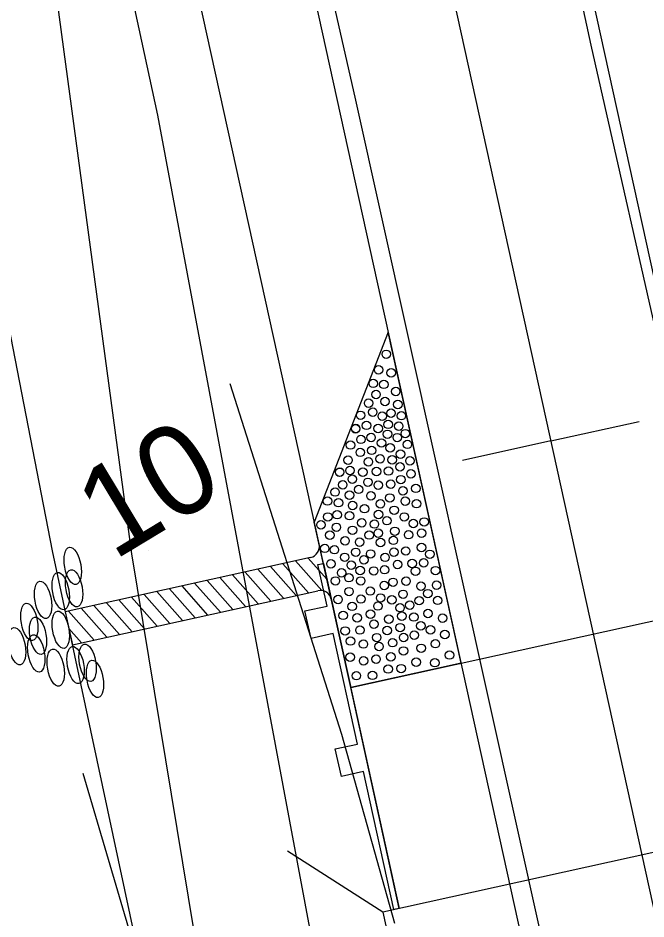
# Model space of a CAD drawing. Extents: x 2519952 to 2531965, y 848341 to 887632.
# Drawn here: x 2522879.8 to 2522935.4, y 863099 to 863178.7 of the extents above; entities that cross this region are included whole.
import ezdxf

# ---------------------------------------------------------------- set-up
doc = ezdxf.new("R2010")
doc.units = 0
for name, color, linetype in [('RD_EV_JW', 7, 'Continuous'), ('RD_EX_GuardRail', 7, 'Continuous'), ('RD_EX_H2O', 7, 'Continuous'), ('RD_EX_Road', 7, 'Continuous'), ('RD_EX_VEG', 7, 'Continuous'), ('RD_HC_Cl', 7, 'Continuous'), ('RD_HC_Data_Tic', 7, 'Continuous'), ('RD_HC_TX_Sta50', 7, 'Continuous'), ('RD_PD_Bridge', 7, 'Continuous'), ('RD_PD_CstnLmt', 7, 'Continuous'), ('RD_PD_Final_TrvlWay', 7, 'Continuous'), ('RD_PD_GR', 7, 'Continuous'), ('RD_PD_PaveShd', 7, 'Continuous'), ('RD_SMD_Locator', 7, 'Continuous')]:
    doc.layers.add(name, color=color, linetype=linetype)

# ---------------------------------------------------------------- blocks, each defined once
blk = doc.blocks.new('TBC1')
at = {"layer": 'RD_PD_GR'}
blk.add_lwpolyline([(12.5, 2.5), (15, 2.5), (15, 0.492), (25, 0.492), (25, 2.5), (27.5, 2.5), (27.5, 0.492), (31.25, 0.492), (31.25, 0), (0, 0), (0, 0.492), (12.5, 0.492)], close=True, dxfattribs=at)

msp = doc.modelspace()

# ---------------------------------------------------------------- linework, layer by layer
at = {"layer": 'RD_EV_JW'}
msp.add_lwpolyline([(2522920.527, 863055.569), (2522899.936, 863070.571), (2522889.906, 863131.313), (2522869.957, 863279.014), (2522857.452, 863332.726), (2522834.287, 863420.163), (2522816.956, 863485.777), (2522800.177, 863532.41), (2522743.021, 863648.452), (2522698.567, 863614.71), (2522653.784, 863568.515)], dxfattribs=at)
at = {"layer": 'RD_EX_GuardRail'}
for p, q in [((2522908.52, 863115.323), (2522898.61, 863146.362)), ((2522913.19, 863098.614), (2522908.52, 863115.323))]:
    msp.add_line(p, q, dxfattribs=at)
at = {"layer": 'RD_EX_H2O'}
msp.add_line((2522898.268, 863069.037), (2522885.6, 863111.894), dxfattribs=at)
at = {"layer": 'RD_EX_Road'}
for p, q in [((2522930.599, 863176.326), (2522910.71, 863266.456)), ((2522909.676, 863171.715), (2522889.376, 863262.166)), ((2522952.137, 863080.85), (2522930.599, 863176.326)), ((2522930.935, 863076.101), (2522909.676, 863171.715))]:
    msp.add_line(p, q, dxfattribs=at)
at = {"layer": 'RD_EX_VEG'}
msp.add_lwpolyline([(2522909.168, 863079.6), (2522892.221, 863170.109), (2522850.978, 863360.488), (2522798.875, 863522.574)], dxfattribs=at)
at = {"layer": 'RD_HC_Cl'}
msp.add_line((2522800.525, 863715.741), (2523357.118, 861188.096), dxfattribs=at)
at = {"layer": 'RD_HC_Data_Tic'}
for q in [(2522934.831, 863143.02), (2522919.205, 863139.579)]:
    msp.add_line((2522927.018, 863141.3), q, dxfattribs=at)
at = {"layer": 'RD_PD_Bridge'}
for p, q in [((2522909.296, 863119.48), (2522952.266, 863128.942)), ((2522913.597, 863099.948), (2522909.296, 863119.48)), ((2522912.132, 863099.626), (2522903.706, 863105.011))]:
    msp.add_line(p, q, dxfattribs=at)
for points in [[(2522958.032, 863109.733), (2522912.132, 863099.626)], [(2522912.132, 863099.626), (2522940.088, 862972.667)]]:
    msp.add_lwpolyline(points, dxfattribs=at)
at = {"layer": 'RD_PD_CstnLmt'}
for p, q in [((2522863.708, 863229.754), (2522882.871, 863131.578)), ((2522882.871, 863131.578), (2522893.253, 863083.017))]:
    msp.add_line(p, q, dxfattribs=at)
at = {"layer": 'RD_PD_Final_TrvlWay'}
for p, q in [((2522901.104, 863314.786), (2523175.293, 862069.617)), ((2522877.665, 863309.624), (2523151.854, 862064.456))]:
    msp.add_line(p, q, dxfattribs=at)
at = {"layer": 'RD_PD_GR'}
msp.add_line((2522906.876, 863130.467), (2522858.49, 863350.203), dxfattribs=at)
at = {"layer": 'RD_PD_PaveShd'}
for p, q in [((2522912.61, 863150.929), (2522906.07, 863134.129)), ((2522919.062, 863121.631), (2522912.61, 863150.929)), ((2522906.715, 863131.2), (2522906.07, 863134.129)), ((2522905.739, 863130.984), (2522884.023, 863126.19)), ((2522905.57, 863127.875), (2522903.296, 863130.445)), ((2522906.734, 863128.068), (2522904.413, 863130.691)), ((2522907.184, 863129.069), (2522905.53, 863130.938)), ((2522907.36, 863128.27), (2522906.715, 863131.2)), ((2522902.219, 863127.135), (2522899.945, 863129.705)), ((2522903.336, 863127.381), (2522901.062, 863129.952)), ((2522904.453, 863127.628), (2522902.179, 863130.198)), ((2522898.868, 863126.395), (2522896.594, 863128.965)), ((2522899.985, 863126.642), (2522897.711, 863129.212)), ((2522901.102, 863126.888), (2522898.828, 863129.459)), ((2522884.65, 863123.257), (2522906.383, 863128.054)), ((2522895.517, 863125.655), (2522893.243, 863128.226)), ((2522896.634, 863125.902), (2522894.36, 863128.472)), ((2522897.751, 863126.148), (2522895.477, 863128.719)), ((2522907.36, 863128.27), (2522909.296, 863119.48)), ((2522909.296, 863119.48), (2522907.36, 863128.27)), ((2522891.049, 863124.669), (2522888.775, 863127.239)), ((2522892.166, 863124.916), (2522889.892, 863127.486)), ((2522893.283, 863125.162), (2522891.009, 863127.732)), ((2522894.4, 863125.409), (2522892.126, 863127.979)), ((2522887.698, 863123.929), (2522885.424, 863126.5)), ((2522888.815, 863124.176), (2522886.541, 863126.746)), ((2522889.932, 863124.422), (2522887.658, 863126.993)), ((2522884.023, 863126.19), (2522884.65, 863123.257)), ((2522886.581, 863123.683), (2522884.307, 863126.253)), ((2522885.464, 863123.436), (2522884.34, 863124.706)), ((2522919.062, 863121.631), (2522909.296, 863119.48))]:
    msp.add_line(p, q, dxfattribs=at)
for centre in [(2522912.442, 863148.967), (2522912.442, 863148.967), (2522911.765, 863147.597), (2522911.765, 863147.597), (2522912.871, 863147.321), (2522912.871, 863147.321), (2522911.29, 863146.392), (2522911.29, 863146.392), (2522912.231, 863146.302), (2522912.231, 863146.302), (2522911.535, 863145.415), (2522911.535, 863145.415), (2522913.283, 863145.677), (2522913.283, 863145.677), (2522910.877, 863144.64), (2522912.331, 863144.789), (2522912.331, 863144.789), (2522913.47, 863144.527), (2522913.47, 863144.527), (2522911.247, 863143.845), (2522911.247, 863143.845), (2522912.862, 863143.762), (2522912.862, 863143.762), (2522910.172, 863143.568), (2522910.172, 863143.568), (2522912.091, 863143.489), (2522912.091, 863143.489), (2522913.778, 863143.53), (2522913.778, 863143.53), (2522909.725, 863142.373), (2522909.737, 863142.405), (2522910.694, 863142.676), (2522910.694, 863142.676), (2522911.72, 863142.405), (2522911.72, 863142.405), (2522912.608, 863142.768), (2522912.608, 863142.768), (2522913.545, 863142.614), (2522913.545, 863142.614), (2522910.199, 863141.437), (2522910.199, 863141.437), (2522911.094, 863141.61), (2522911.094, 863141.61), (2522912.555, 863141.889), (2522912.555, 863141.889), (2522913.419, 863141.596), (2522913.419, 863141.596), (2522914.13, 863141.953), (2522914.13, 863141.953), (2522909.278, 863140.94), (2522909.278, 863140.94), (2522911.15, 863140.465), (2522911.15, 863140.465), (2522912.026, 863141.12), (2522912.026, 863141.12), (2522912.786, 863140.689), (2522912.786, 863140.689), (2522914.312, 863140.996), (2522914.312, 863140.996), (2522910.143, 863140.293), (2522910.143, 863140.293), (2522911.892, 863139.717), (2522911.892, 863139.717), (2522912.962, 863139.636), (2522912.962, 863139.636), (2522913.698, 863140.136), (2522913.698, 863140.136), (2522909.062, 863139.601), (2522909.062, 863139.601), (2522910.863, 863139.456), (2522910.863, 863139.456), (2522913.659, 863139.013), (2522913.659, 863139.013), (2522914.541, 863139.536), (2522914.541, 863139.536), (2522908.313, 863138.532), (2522908.322, 863138.539), (2522909.231, 863138.693), (2522909.231, 863138.693), (2522910.373, 863138.539), (2522910.373, 863138.539), (2522911.581, 863138.595), (2522911.581, 863138.595), (2522912.642, 863138.642), (2522912.642, 863138.642), (2522914.63, 863138.391), (2522914.63, 863138.391), (2522908.591, 863137.413), (2522908.591, 863137.413), (2522909.437, 863137.923), (2522909.437, 863137.923), (2522910.823, 863137.642), (2522910.823, 863137.642), (2522911.734, 863137.389), (2522911.734, 863137.389), (2522912.841, 863137.483), (2522912.841, 863137.483), (2522913.736, 863137.877), (2522913.736, 863137.877), (2522907.907, 863136.782), (2522907.907, 863136.782), (2522909.182, 863136.507), (2522909.182, 863136.507), (2522909.999, 863137.019), (2522909.999, 863137.019), (2522911.087, 863136.447), (2522911.087, 863136.447), (2522913.921, 863136.891), (2522913.921, 863136.891), (2522915.057, 863137.102), (2522915.057, 863137.102), (2522907.241, 863135.981), (2522907.241, 863135.981), (2522908.214, 863135.837), (2522908.214, 863135.837), (2522911.921, 863135.744), (2522911.921, 863135.744), (2522912.76, 863136.26), (2522912.76, 863136.26), (2522914.124, 863135.973), (2522914.124, 863135.973), (2522915.114, 863135.752), (2522915.114, 863135.752), (2522909.462, 863135.592), (2522909.462, 863135.592), (2522910.512, 863135.304), (2522910.512, 863135.304), (2522913.142, 863135.171), (2522913.142, 863135.171), (2522907.267, 863134.576), (2522907.267, 863134.576), (2522908.093, 863134.778), (2522908.093, 863134.778), (2522909.182, 863134.684), (2522909.182, 863134.684), (2522910.267, 863134.056), (2522910.267, 863134.056), (2522911.751, 863134.8), (2522911.751, 863134.8), (2522912.503, 863134.249), (2522912.503, 863134.249), (2522914.039, 863134.576), (2522914.039, 863134.576), (2522915.802, 863134.138), (2522915.802, 863134.138), (2522906.663, 863133.884), (2522906.663, 863133.884), (2522906.663, 863133.884), (2522908.025, 863133.66), (2522908.025, 863133.66), (2522909.448, 863133.398), (2522909.448, 863133.398), (2522911.39, 863133.952), (2522911.39, 863133.952), (2522913.203, 863133.308), (2522913.203, 863133.308), (2522914.839, 863134.001), (2522914.839, 863134.001), (2522907.449, 863132.966), (2522907.449, 863132.966), (2522908.794, 863132.463), (2522908.794, 863132.463), (2522910.931, 863132.977), (2522910.931, 863132.977), (2522911.734, 863133.146), (2522911.734, 863133.146), (2522913.07, 863132.503), (2522913.07, 863132.503), (2522914.42, 863133.009), (2522914.42, 863133.009), (2522915.572, 863133.142), (2522915.572, 863133.142), (2522906.995, 863131.798), (2522906.995, 863131.798), (2522907.848, 863131.679), (2522907.848, 863131.679), (2522910.085, 863132.349), (2522910.085, 863132.349), (2522911.936, 863132.32), (2522911.936, 863132.32), (2522915.558, 863131.873), (2522915.558, 863131.873), (2522908.761, 863131.006), (2522908.761, 863131.006), (2522909.742, 863131.451), (2522909.742, 863131.451), (2522911.06, 863131.307), (2522911.06, 863131.307), (2522912.333, 863131.005), (2522912.333, 863131.005), (2522913.122, 863131.467), (2522913.122, 863131.467), (2522914.164, 863131.566), (2522914.164, 863131.566), (2522916.302, 863131.275), (2522907.547, 863130.435), (2522907.547, 863130.435), (2522909.343, 863130.318), (2522909.343, 863130.318), (2522910.466, 863130.782), (2522910.466, 863130.782), (2522913.445, 863130.375), (2522913.445, 863130.375), (2522914.742, 863130.464), (2522914.742, 863130.464), (2522915.755, 863130.515), (2522915.755, 863130.515), (2522908.488, 863129.64), (2522908.488, 863129.64), (2522910.134, 863129.845), (2522910.134, 863129.845), (2522911.333, 863129.803), (2522911.333, 863129.803), (2522912.294, 863129.913), (2522912.294, 863129.913), (2522915.036, 863129.773), (2522915.036, 863129.773), (2522916.808, 863129.833), (2522916.808, 863129.833), (2522907.938, 863128.917), (2522907.938, 863128.917), (2522909.14, 863129.205), (2522909.14, 863129.205), (2522910.184, 863128.919), (2522910.184, 863128.919), (2522912.264, 863128.512), (2522912.264, 863128.512), (2522913.04, 863128.801), (2522913.04, 863128.801), (2522914.197, 863128.898), (2522914.197, 863128.898), (2522916.898, 863128.537), (2522916.898, 863128.537), (2522909.144, 863127.973), (2522909.144, 863127.973), (2522911.028, 863128.026), (2522911.028, 863128.026), (2522913.929, 863127.736), (2522913.929, 863127.736), (2522915.517, 863128.453), (2522915.517, 863128.453), (2522916.128, 863127.795), (2522916.128, 863127.795), (2522908.175, 863127.275), (2522908.175, 863127.275), (2522910.198, 863127.319), (2522910.198, 863127.319), (2522911.944, 863127.409), (2522911.944, 863127.409), (2522912.931, 863127.241), (2522912.931, 863127.241), (2522915.354, 863127.172), (2522915.354, 863127.172), (2522916.994, 863127.195), (2522916.994, 863127.195), (2522909.429, 863126.665), (2522909.429, 863126.665), (2522911.704, 863126.694), (2522911.704, 863126.694), (2522913.66, 863126.546), (2522913.66, 863126.546), (2522914.521, 863126.771), (2522914.521, 863126.771), (2522908.622, 863125.872), (2522908.622, 863125.872), (2522909.872, 863125.656), (2522909.872, 863125.656), (2522911.043, 863125.977), (2522911.043, 863125.977), (2522912.672, 863125.54), (2522912.672, 863125.54), (2522913.824, 863125.803), (2522914.883, 863125.724), (2522914.883, 863125.724), (2522916.138, 863126.04), (2522916.138, 863126.04), (2522917.432, 863125.625), (2522917.432, 863125.625), (2522908.801, 863124.497), (2522908.801, 863124.497), (2522910.115, 863124.575), (2522910.115, 863124.575), (2522911.353, 863125.088), (2522911.353, 863125.088), (2522912.527, 863124.535), (2522912.527, 863124.535), (2522913.675, 863124.788), (2522913.675, 863124.788), (2522915.504, 863124.943), (2522915.504, 863124.943), (2522916.358, 863124.596), (2522916.358, 863124.596), (2522911.6, 863123.905), (2522911.6, 863123.905), (2522913.982, 863123.914), (2522913.982, 863123.914), (2522914.926, 863124.122), (2522914.926, 863124.122), (2522917.624, 863124.182), (2522917.624, 863124.182), (2522909.28, 863123.598), (2522909.28, 863123.598), (2522910.414, 863123.332), (2522910.414, 863123.332), (2522911.8, 863123.122), (2522911.8, 863123.122), (2522913.004, 863123.454), (2522913.004, 863123.454), (2522915.528, 863122.963), (2522915.528, 863122.963), (2522916.788, 863123.363), (2522916.788, 863123.363), (2522909.248, 863122.169), (2522909.248, 863122.169), (2522912.843, 863122.202), (2522912.843, 863122.202), (2522913.97, 863122.722), (2522913.97, 863122.722), (2522918.046, 863122.36), (2522918.046, 863122.36), (2522910.435, 863121.844), (2522910.435, 863121.844), (2522911.54, 863122.001), (2522911.54, 863122.001), (2522915.088, 863121.728), (2522915.088, 863121.728), (2522916.741, 863121.683), (2522916.741, 863121.683), (2522909.794, 863120.536), (2522909.794, 863120.536), (2522909.794, 863120.536), (2522911.227, 863120.561), (2522911.227, 863120.561), (2522912.609, 863121.122), (2522912.609, 863121.122), (2522913.762, 863121.163), (2522913.762, 863121.163)]:
    msp.add_circle(centre, 0.375, dxfattribs=at)
for centre, start, end in [((2522905.524, 863131.961), 282.4481, 12.41848), ((2522906.599, 863127.078), 12.41848, 102.4481)]:
    msp.add_arc(centre, 1, start, end, dxfattribs=at)
for centre in [(2522884.681, 863130.249), (2522883.618, 863128.013), (2522883.618, 863128.013), (2522884.797, 863128.265), (2522882.054, 863127.239), (2522882.054, 863127.239), (2522880.84, 863125.293), (2522880.84, 863125.293), (2522881.607, 863124.068), (2522881.607, 863124.068), (2522883.62, 863124.596), (2522883.62, 863124.596), (2522879.753, 863123.143), (2522879.753, 863123.143), (2522881.455, 863122.506), (2522881.455, 863122.506), (2522885.999, 863121.681), (2522885.999, 863121.681), (2522883.176, 863121.25), (2522883.176, 863121.25), (2522884.931, 863121.479), (2522884.931, 863121.479), (2522886.653, 863120.252), (2522886.653, 863120.252)]:
    msp.add_ellipse(centre, major_axis=(-0.292, 1.645), ratio=0.429445, dxfattribs=at)
at = {"layer": 'RD_SMD_Locator'}
for centre in [(2522930.599, 863176.326), (2522909.676, 863171.715), (2522892.221, 863170.109), (2522898.61, 863146.362), (2522891.37, 863131.636), (2522908.52, 863115.323), (2522885.6, 863111.894)]:
    msp.add_circle(centre, 0.001, dxfattribs=at)

# ---------------------------------------------------------------- block references
at = {"layer": 'RD_PD_Bridge', "rotation": 102.41848259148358}
msp.add_blockref('TBC1', (2522913.597, 863099.948), dxfattribs=at)

# ---------------------------------------------------------------- texts
at = {"layer": 'RD_HC_TX_Sta50'}
msp.add_text('10', height=8, rotation=31.1184, dxfattribs=at).set_placement((2522888.275, 863130.659))

doc.saveas('drawing.dxf')
